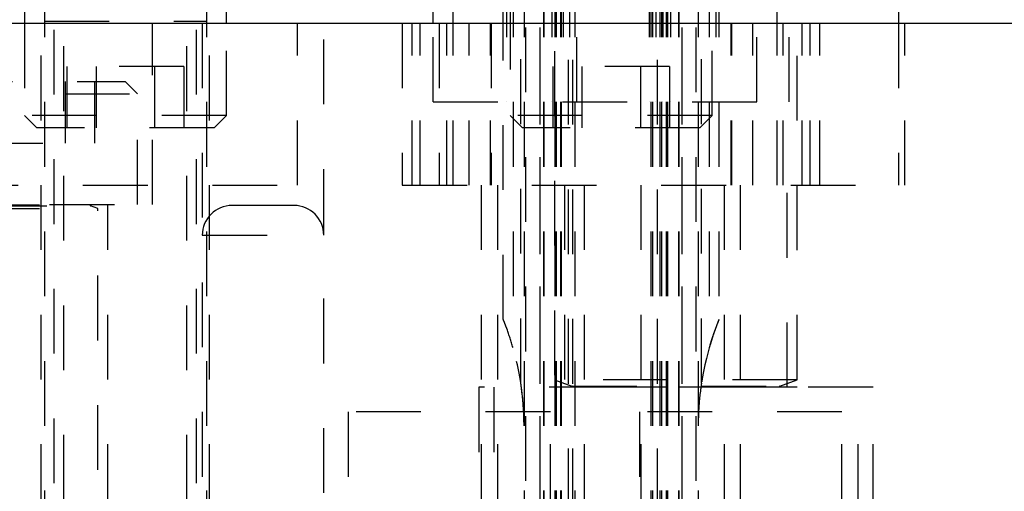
# Model space of a CAD drawing. Header units: inches. Extents: x 1880 to 2363, y -453 to -54.
# Tile 433 of 656: x 1902.664 to 1904.185, y -149.044 to -148.316. Entities that reach past the tile are written whole.
import ezdxf

# ---------------------------------------------------------------- set-up
doc = ezdxf.new("R2010")
doc.units = ezdxf.units.IN
doc.header["$LTSCALE"] = 0.5
doc.header["$MEASUREMENT"] = 0
doc.linetypes.add('HIDDEN', pattern=[0.225, 0.15, -0.075])
doc.layers.add('SID-M-H', color=4, linetype='HIDDEN')
doc.layers.add('SID-M-S', color=105, linetype='Continuous')

msp = doc.modelspace()

# ---------------------------------------------------------------- linework, layer by layer
at = {"layer": 'SID-M-H'}
for p, q in [((1902.70267, -147.4432), (1902.70267, -149.46088)), ((1902.95267, -147.4432), (1902.95267, -149.46088)), ((1903.41117, -148.77896), (1903.41117, -147.4432)), ((1903.41617, -147.4432), (1903.41617, -148.4432)), ((1903.42617, -147.4432), (1903.42617, -148.82243)), ((1903.43817, -148.87725), (1903.43817, -147.4432)), ((1903.44317, -147.4432), (1903.44317, -149.5082)), ((1903.44617, -153.2282), (1903.44617, -147.4432)), ((1903.46814, -150.4782), (1903.46814, -147.4432)), ((1903.46817, -153.2282), (1903.46817, -147.4432)), ((1903.47314, -147.4432), (1903.47314, -149.5082)), ((1903.47355, -147.4432), (1903.47355, -149.5082)), ((1903.48617, -147.4432), (1903.48617, -148.4432)), ((1903.49076, -147.4432), (1903.49076, -149.5082)), ((1903.49117, -147.4432), (1903.49117, -149.5082)), ((1903.49267, -147.4432), (1903.49267, -149.5082)), ((1903.49974, -147.4432), (1903.49974, -149.5082)), ((1903.50077, -147.4432), (1903.50077, -149.5082)), ((1903.50336, -147.4432), (1903.50336, -148.4432)), ((1903.51167, -150.4782), (1903.51167, -147.4432)), ((1903.51347, -147.4432), (1903.51347, -148.4432)), ((1903.51867, -150.4782), (1903.51867, -147.4432)), ((1903.52142, -147.4432), (1903.52142, -148.57171)), ((1903.52167, -147.4432), (1903.52167, -149.5082)), ((1903.52467, -148.4432), (1903.52467, -147.4432)), ((1903.63617, -147.4432), (1903.63617, -148.4432)), ((1903.63917, -147.4432), (1903.63917, -149.5082)), ((1903.64165, -147.4432), (1903.64165, -149.5082)), ((1903.64676, -147.4432), (1903.64676, -148.4432)), ((1903.64917, -150.4782), (1903.64917, -147.4432)), ((1903.65303, -147.4432), (1903.65303, -149.5082)), ((1903.6556, -147.4432), (1903.6556, -149.5082)), ((1903.65747, -147.4432), (1903.65747, -148.4432)), ((1903.66267, -147.4432), (1903.66267, -149.5082)), ((1903.66417, -147.4432), (1903.66417, -149.5082)), ((1903.66458, -147.4432), (1903.66458, -149.5082)), ((1903.66917, -147.4432), (1903.66917, -148.4432)), ((1903.68178, -147.4432), (1903.68178, -149.5082)), ((1903.68219, -147.4432), (1903.68219, -149.5082)), ((1903.68717, -153.2282), (1903.68717, -147.4432)), ((1903.68719, -150.4782), (1903.68719, -147.4432)), ((1903.70917, -153.2282), (1903.70917, -147.4432)), ((1903.71217, -147.4432), (1903.71217, -149.5082)), ((1903.71717, -148.87725), (1903.71717, -147.4432)), ((1903.72917, -147.4432), (1903.72917, -148.82243)), ((1903.73917, -147.4432), (1903.73917, -148.4432)), ((1903.74417, -147.4432), (1903.74417, -148.77896)), ((1903.80267, -148.4432), (1903.80267, -147.4432)), ((1903.83392, -148.57171), (1903.83392, -147.4432)), ((1903.85267, -148.4432), (1903.85267, -147.4432)), ((1903.49017, -148.16496), (1903.49017, -148.87194)), ((1903.86517, -148.87194), (1903.86517, -148.16496)), ((1902.73267, -149.45718), (1902.73267, -148.28717)), ((1902.92267, -149.45718), (1902.92267, -148.28717)), ((1903.42167, -148.2932), (1903.42167, -148.4642)), ((1903.73367, -148.4642), (1903.73367, -148.2932)), ((1902.67167, -148.32171), (1902.67167, -148.4642)), ((1902.69767, -149.07171), (1902.69767, -148.32171)), ((1902.70267, -148.3187), (1902.95267, -148.3187)), ((1902.71767, -149.43171), (1902.71767, -148.3187)), ((1902.86967, -148.60171), (1902.86967, -148.32171)), ((1902.93767, -149.43171), (1902.93767, -148.3187)), ((1902.94642, -148.32171), (1902.94642, -149.44671)), ((1902.95767, -149.07171), (1902.95767, -148.32171)), ((1902.98367, -148.4642), (1902.98367, -148.32171)), ((1903.09317, -148.57171), (1903.09317, -148.32171)), ((1903.13392, -149.44671), (1903.13392, -148.32171)), ((1903.25517, -148.32171), (1903.25517, -148.57171)), ((1903.27044, -148.57171), (1903.27044, -148.32171)), ((1903.28267, -148.57171), (1903.28267, -148.32171)), ((1903.30267, -148.4432), (1903.30267, -148.32171)), ((1903.31217, -148.32171), (1903.31217, -148.57171)), ((1903.32417, -148.57171), (1903.32417, -148.32171)), ((1903.33392, -148.57171), (1903.33392, -148.32171)), ((1903.35861, -148.57171), (1903.35861, -148.32171)), ((1903.39136, -148.57171), (1903.39136, -148.32171)), ((1903.39222, -148.32171), (1903.39222, -148.57171)), ((1903.76311, -148.57171), (1903.76311, -148.32171)), ((1903.76397, -148.57171), (1903.76397, -148.32171)), ((1903.79672, -148.57171), (1903.79672, -148.32171)), ((1903.84317, -148.57171), (1903.84317, -148.32171)), ((1903.87267, -148.57171), (1903.87267, -148.32171)), ((1903.88489, -148.57171), (1903.88489, -148.32171)), ((1903.90017, -148.57171), (1903.90017, -148.32171)), ((1904.02142, -148.32171), (1904.02142, -148.57171)), ((1904.03117, -148.57171), (1904.03117, -148.32171)), ((1902.91788, -148.3882), (1902.73746, -148.3882)), ((1902.73746, -148.3882), (1902.73746, -148.4832)), ((1902.78256, -148.3882), (1902.78256, -148.4832)), ((1902.87277, -148.3882), (1902.87277, -148.4832)), ((1902.91788, -148.3882), (1902.91788, -148.4832)), ((1903.66788, -148.3882), (1903.48746, -148.3882)), ((1903.48746, -148.3882), (1903.48746, -148.4832)), ((1903.53256, -148.3882), (1903.53256, -148.4832)), ((1903.62277, -148.3882), (1903.62277, -148.4832)), ((1903.66788, -148.3882), (1903.66788, -148.4832)), ((1902.55317, -148.41171), (1902.82717, -148.41171)), ((1902.73527, -148.50671), (1902.73527, -148.41171)), ((1902.78038, -148.50671), (1902.78038, -148.41171)), ((1902.84617, -148.43071), (1902.82717, -148.41171)), ((1902.53417, -148.43071), (1902.84617, -148.43071)), ((1902.84617, -148.60171), (1902.84617, -148.43071)), ((1903.30267, -148.4432), (1903.85267, -148.4432)), ((1902.98367, -148.4642), (1902.67167, -148.4642)), ((1902.67167, -148.4642), (1902.69067, -148.4832)), ((1902.96467, -148.4832), (1902.98367, -148.4642)), ((1903.73367, -148.4642), (1903.42167, -148.4642)), ((1903.42167, -148.4642), (1903.44067, -148.4832)), ((1903.71467, -148.4832), (1903.73367, -148.4642)), ((1902.96467, -148.4832), (1902.69067, -148.4832)), ((1903.71467, -148.4832), (1903.44067, -148.4832)), ((1902.59996, -148.50671), (1902.78038, -148.50671)), ((1902.56217, -148.57171), (1903.09317, -148.57171)), ((1903.25517, -148.57171), (1904.03117, -148.57171)), ((1903.37767, -149.07171), (1903.37767, -148.57171)), ((1903.40267, -149.07171), (1903.40267, -148.57171)), ((1903.50567, -148.57171), (1903.50567, -148.88371)), ((1903.53667, -149.07171), (1903.53667, -148.57171)), ((1903.62417, -149.07171), (1903.62417, -148.57171)), ((1903.75267, -149.07171), (1903.75267, -148.57171)), ((1903.77767, -149.07171), (1903.77767, -148.57171)), ((1903.84967, -148.88371), (1903.84967, -148.57171)), ((1902.51067, -148.60171), (1902.86967, -148.60171)), ((1902.59517, -148.6021), (1902.78517, -148.6021)), ((1902.59517, -148.60774), (1902.78517, -148.60774)), ((1902.60647, -148.60363), (1902.77386, -148.60363)), ((1902.78517, -148.60774), (1902.77386, -148.60363)), ((1902.78517, -148.6021), (1902.78517, -148.60171)), ((1902.78517, -149.21121), (1902.78517, -148.60774)), ((1902.80067, -149.07171), (1902.80067, -148.60171)), ((1903.08792, -148.60296), (1902.99242, -148.60296)), ((1902.94642, -148.64896), (1903.13392, -148.64896)), ((1903.86517, -148.87194), (1903.49017, -148.87194)), ((1903.49017, -148.87194), (1903.51722, -148.88178)), ((1903.83811, -148.88178), (1903.86517, -148.87194)), ((1903.98217, -148.88371), (1903.37317, -148.88371)), ((1903.37317, -148.88371), (1903.37317, -149.07171)), ((1903.39642, -148.88371), (1903.39642, -149.07171)), ((1903.86517, -148.88331), (1903.49017, -148.88331)), ((1903.49017, -148.88331), (1903.49017, -148.88371)), ((1903.51722, -148.88178), (1903.83632, -148.88178)), ((1903.86517, -148.88371), (1903.86517, -148.88331)), ((1903.95892, -149.07171), (1903.95892, -148.88371)), ((1903.98217, -149.07171), (1903.98217, -148.88371)), ((1903.48392, -148.92171), (1903.17142, -148.92171)), ((1903.17142, -148.92171), (1903.17142, -149.07171)), ((1903.48392, -149.07171), (1903.48392, -148.92171)), ((1903.93392, -148.92171), (1903.62142, -148.92171)), ((1903.62142, -148.92171), (1903.62142, -149.07171)), ((1903.93392, -149.07171), (1903.93392, -148.92171))]:
    msp.add_line(p, q, dxfattribs=at)
for centre, radius, start, end in [((1902.77413, -148.60289), 0.000787, 90, 250), ((1902.99242, -148.64896), 0.046, 90, 180), ((1903.08792, -148.64896), 0.046, 0, 90), ((1903.00567, -148.9432), 0.4375, 0, 22.04992), ((1904.14967, -148.9432), 0.4375, 157.95008, 180), ((1903.51695, -148.88252), 0.000787, 270, 70), ((1903.83838, -148.88252), 0.000787, 110, 270)]:
    msp.add_arc(centre, radius, start, end, dxfattribs=at)
for points, knots in [([(1903.42617, -148.82243), (1903.42317, -148.81271), (1903.41955, -148.80095), (1903.41469, -148.78791), (1903.41289, -148.78326), (1903.41172, -148.78034), (1903.41123, -148.77913), (1903.41118, -148.779), (1903.41117, -148.77896)], [0, 0, 0, 0, 0.5893777, 0.7133026, 0.8554791, 0.9116278, 0.9683427, 1, 1, 1, 1]), ([(1903.74417, -148.77896), (1903.74414, -148.77903), (1903.74407, -148.7792), (1903.74344, -148.78075), (1903.74193, -148.78457), (1903.7372, -148.79692), (1903.73264, -148.81046), (1903.72956, -148.82108), (1903.72917, -148.82243)], [0, 0, 0, 0, 0.0409709, 0.0917018, 0.1752702, 0.3513996, 0.9175345, 1, 1, 1, 1]), ([(1903.44317, -148.9432), (1903.44317, -148.94293), (1903.44316, -148.93752), (1903.44279, -148.91883), (1903.44104, -148.89707), (1903.43865, -148.88055), (1903.43817, -148.87725)], [0, 0, 0, 0, 0.0125001, 0.2458739, 0.8493654, 1, 1, 1, 1]), ([(1903.71717, -148.87725), (1903.71669, -148.88055), (1903.71429, -148.89707), (1903.71254, -148.91883), (1903.71217, -148.93752), (1903.71217, -148.94293), (1903.71217, -148.9432)], [0, 0, 0, 0, 0.1506346, 0.7541261, 0.9874999, 1, 1, 1, 1])]:
    msp.add_open_spline(points, degree=3, knots=knots, dxfattribs=at)
at = {"layer": 'SID-M-S'}
for p, q in [((1903.30267, -148.32171), (1903.30267, -148.1932)), ((1903.33392, -148.32171), (1903.33392, -148.1932)), ((1904.02142, -148.1932), (1904.02142, -148.32171)), ((1902.67167, -148.2932), (1902.67167, -148.32171)), ((1902.98367, -148.32171), (1902.98367, -148.2932)), ((1901.92767, -148.32171), (1905.57767, -148.32171))]:
    msp.add_line(p, q, dxfattribs=at)

doc.saveas('drawing.dxf')
